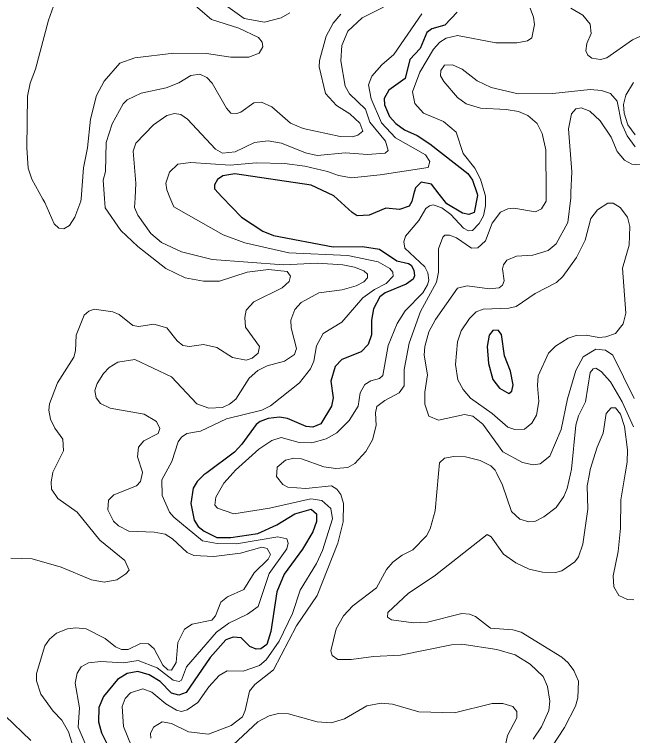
# Model space of a CAD drawing. Extents: x 473.9 to 500, y 7733.1 to 7760.8.
# Drawn here: x 476.495 to 479.07, y 7737.299 to 7740.303 of the extents above; entities that cross this region are included whole.
import ezdxf

# ---------------------------------------------------------------- set-up
doc = ezdxf.new("R2010")
doc.units = 0
doc.header["$LTSCALE"] = 0.032
doc.layers.add('1', color=7, linetype='Continuous', lineweight=25)
doc.layers.add('2', color=7, linetype='Continuous', lineweight=13)

msp = doc.modelspace()

# ---------------------------------------------------------------- linework, layer by layer
at = {"layer": '1'}
for points in [[(478.3392, 7740.3127), (478.2876, 7740.2584), (478.2345, 7740.2432), (478.2125, 7740.2274), (478.1857, 7740.1612), (478.1428, 7740.1154), (478.1236, 7740.0365), (478.0553, 7739.9882), (478.0358, 7739.953), (478.0365, 7739.9262), (478.057, 7739.8782), (478.0847, 7739.8481), (478.1206, 7739.8217), (478.1733, 7739.7983), (478.2263, 7739.7636), (478.3836, 7739.6405), (478.4032, 7739.6126), (478.4222, 7739.5558), (478.4244, 7739.5494), (478.4101, 7739.4777), (478.3879, 7739.4701), (478.3621, 7739.4757), (478.2959, 7739.5143), (478.2651, 7739.5539), (478.2323, 7739.5961), (478.19, 7739.6043), (478.1657, 7739.5812), (478.1581, 7739.5525), (478.1504, 7739.5232), (478.14, 7739.505), (478.0992, 7739.4901), (478.0417, 7739.4965), (477.973, 7739.4667), (477.9229, 7739.4645), (477.9017, 7739.4774), (477.8253, 7739.5471), (477.8227, 7739.5483), (477.7316, 7739.5914), (477.4132, 7739.6388), (477.3629, 7739.6311), (477.3415, 7739.616), (477.3289, 7739.5938), (477.328, 7739.5762), (477.3606, 7739.5425), (477.4412, 7739.4592), (477.5302, 7739.4002), (477.5747, 7739.3824), (477.8235, 7739.3344), (477.9454, 7739.3357), (478.0156, 7739.3247), (478.0888, 7739.2764), (478.1362, 7739.2659), (478.148, 7739.2581), (478.1594, 7739.2379), (478.1624, 7739.2136), (478.1556, 7739.2008), (478.1265, 7739.1794), (478.04, 7739.1433), (478.0178, 7739.1266), (477.9913, 7739.0761), (477.9829, 7739.0291), (477.982, 7738.9678), (477.9689, 7738.9278), (477.939, 7738.8981), (477.8587, 7738.8654), (477.8307, 7738.8368), (477.8131, 7738.775), (477.8223, 7738.7059), (477.816, 7738.6709), (477.7715, 7738.5969), (477.7377, 7738.5843), (477.7106, 7738.5868), (477.6332, 7738.6197), (477.5997, 7738.625), (477.5522, 7738.6202), (477.5184, 7738.6075), (477.502, 7738.5944), (477.4422, 7738.5127), (477.4113, 7738.4799), (477.2966, 7738.394), (477.2838, 7738.3845), (477.2557, 7738.3572), (477.2397, 7738.3301), (477.2299, 7738.265), (477.2439, 7738.1962), (477.2602, 7738.1697)], [(477.2602, 7738.1697), (477.2856, 7738.1498), (477.3386, 7738.1238), (477.3963, 7738.1235), (477.5093, 7738.1407), (477.5888, 7738.1766), (477.6633, 7738.2222), (477.7319, 7738.2426), (477.7538, 7738.2221), (477.7538, 7738.1906), (477.7383, 7738.1473), (477.6958, 7738.0748), (477.6195, 7737.9708), (477.5883, 7737.898), (477.5639, 7737.7329), (477.5465, 7737.6781), (477.5218, 7737.6604), (477.5023, 7737.6586), (477.476, 7737.6697), (477.4394, 7737.7064), (477.4063, 7737.7092), (477.3751, 7737.6975), (477.3102, 7737.6237), (477.2102, 7737.4777), (477.1797, 7737.4678), (477.1489, 7737.4754), (477.1025, 7737.5238), (477.0562, 7737.5516), (477.0087, 7737.5652), (476.9646, 7737.558), (476.9239, 7737.5327), (476.866, 7737.4622), (476.8468, 7737.4162), (476.8457, 7737.3565), (476.858, 7737.3109), (476.9, 7737.2274)]]:
    msp.add_lwpolyline(points, dxfattribs=at)
msp.add_lwpolyline([(478.5618, 7738.8166), (478.5362, 7738.8811), (478.5242, 7738.9699), (478.5106, 7738.9875), (478.4882, 7738.9868), (478.4728, 7738.967), (478.4649, 7738.9204), (478.4705, 7738.8494), (478.4876, 7738.7817), (478.5159, 7738.7461), (478.5548, 7738.7242), (478.567, 7738.7341), (478.5724, 7738.7594)], close=True, dxfattribs=at)
at = {"layer": '2'}
for points in [[(477.6431, 7740.3095), (477.6063, 7740.2887), (477.5365, 7740.2716), (477.4521, 7740.2864), (477.1894, 7740.4757)], [(477.1723, 7740.4072), (477.3163, 7740.2817), (477.4298, 7740.2457), (477.512, 7740.2071), (477.5265, 7740.1873), (477.5306, 7740.1679), (477.5151, 7740.1416), (477.4713, 7740.1249), (477.3966, 7740.1254), (477.2958, 7740.1398), (477.1591, 7740.1414), (476.9972, 7740.1225), (476.9348, 7740.1002), (476.8694, 7740.0252), (476.8374, 7739.9648), (476.8124, 7739.8674), (476.7998, 7739.7471), (476.783, 7739.6635), (476.7727, 7739.5352), (476.7719, 7739.5247), (476.7473, 7739.4589), (476.7242, 7739.4243), (476.701, 7739.4095)], [(476.701, 7739.4095), (476.6798, 7739.4129), (476.6611, 7739.4308), (476.6212, 7739.52), (476.6138, 7739.5332), (476.5672, 7739.6166), (476.5523, 7739.6625), (476.5465, 7739.7477), (476.55, 7739.9624), (476.56, 7740.0163), (476.5827, 7740.0751), (476.6371, 7740.2795), (476.6645, 7740.3577)], [(478.0324, 7740.3335), (477.9443, 7740.2889), (477.8844, 7740.2338), (477.8591, 7740.1742), (477.8547, 7740.11), (477.8733, 7740.0043), (477.8915, 7739.9727), (477.9574, 7739.909), (477.9762, 7739.8537), (478.0404, 7739.775), (478.0517, 7739.7359), (478.0398, 7739.7247), (477.9662, 7739.7193), (477.8742, 7739.7264), (477.7568, 7739.7157), (477.708, 7739.7264), (477.6078, 7739.7675), (477.5521, 7739.7762), (477.4947, 7739.7698), (477.414, 7739.731), (477.3624, 7739.7249), (477.3329, 7739.7419), (477.2154, 7739.8672), (477.1884, 7739.8862), (477.1623, 7739.8905), (477.1302, 7739.8817), (477.0738, 7739.8432), (477.0005, 7739.7662), (476.9904, 7739.7332), (477.0006, 7739.6003), (476.9974, 7739.538), (476.9954, 7739.4991), (477.0097, 7739.4673), (477.0631, 7739.3901), (477.1072, 7739.3524), (477.1907, 7739.3145), (477.3194, 7739.2826), (477.6158, 7739.2603), (477.7578, 7739.2667), (477.8629, 7739.2603), (477.9122, 7739.2503), (477.9504, 7739.2344), (477.9658, 7739.2212), (477.9663, 7739.2061), (477.9514, 7739.1898), (477.9189, 7739.173), (477.8602, 7739.1557), (477.7638, 7739.1427), (477.6899, 7739.1033), (477.6638, 7739.074), (477.6472, 7739.0289), (477.6473, 7738.9969), (477.6696, 7738.9121), (477.6622, 7738.8869), (477.6202, 7738.8582), (477.5478, 7738.8388), (477.5086, 7738.8199), (477.473, 7738.7878), (477.4179, 7738.7006), (477.3915, 7738.6793), (477.3617, 7738.6661), (477.3051, 7738.6631), (477.2555, 7738.6813), (477.1491, 7738.7927), (476.9964, 7738.865), (476.9263, 7738.8551), (476.8902, 7738.8327), (476.8655, 7738.8075), (476.8394, 7738.7659), (476.8304, 7738.7363), (476.836, 7738.7064), (476.8535, 7738.6822), (476.8936, 7738.6629), (477.0349, 7738.6373), (477.0867, 7738.6073), (477.1011, 7738.5788), (477.0943, 7738.5576), (477.0345, 7738.5267), (477.0113, 7738.5009), (477.008, 7738.4603), (477.0289, 7738.3959), (477.0287, 7738.3949), (477.02, 7738.3574), (477.0031, 7738.3395), (476.9088, 7738.3021), (476.8868, 7738.279), (476.8844, 7738.2389), (476.9081, 7738.1917)], [(478.6434, 7740.3287), (478.6577, 7740.2922), (478.6619, 7740.2612), (478.6508, 7740.2054), (478.6329, 7740.1935), (478.5877, 7740.1847), (478.5013, 7740.1847), (478.3412, 7740.2152), (478.2941, 7740.2046)], [(479.1355, 7740.227), (479.0701, 7740.1978), (478.9627, 7740.1227), (478.9372, 7740.1149), (478.9008, 7740.1205), (478.884, 7740.1332), (478.8758, 7740.1508), (478.8802, 7740.1814), (478.8984, 7740.2242), (478.8933, 7740.2632), (478.8636, 7740.3005), (478.8137, 7740.3288)], [(477.0234, 7739.9747), (477.1274, 7739.9979), (477.1805, 7740.0187), (477.2295, 7740.0486), (477.2676, 7740.0536), (477.2961, 7740.0404), (477.3186, 7740.0172), (477.3779, 7739.9133), (477.3973, 7739.8922), (477.4215, 7739.8898), (477.4386, 7739.8955), (477.4929, 7739.9354), (477.524, 7739.9373), (477.5676, 7739.9178), (477.6452, 7739.8495), (477.6984, 7739.8284), (477.8523, 7739.7949), (477.9036, 7739.7933), (477.9257, 7739.7995), (477.9472, 7739.8175), (477.9346, 7739.8506), (477.893, 7739.8885), (477.8363, 7739.924), (477.7917, 7739.9736), (477.7648, 7740.0853), (477.7662, 7740.1116), (477.7939, 7740.2119), (477.8236, 7740.2666), (477.855, 7740.3042)], [(477.4667, 7737.8044), (477.5101, 7737.8368), (477.5567, 7737.9736), (477.6301, 7738.0775), (477.6359, 7738.1001), (477.6299, 7738.1186), (477.5919, 7738.1265), (477.4196, 7738.0977), (477.3397, 7738.0994), (477.2792, 7738.1104), (477.1589, 7738.2082), (477.1408, 7738.2301), (477.1104, 7738.2984), (477.1094, 7738.3638), (477.126, 7738.3946), (477.1508, 7738.4404), (477.1769, 7738.5224), (477.1906, 7738.5422), (477.2139, 7738.5574), (477.27, 7738.5665), (477.3779, 7738.6186), (477.5258, 7738.6546), (477.5621, 7738.6721), (477.6821, 7738.7686), (477.7283, 7738.8268), (477.7419, 7738.8585), (477.753, 7738.9223), (477.7815, 7738.9733), (477.8591, 7739.0218), (477.9471, 7739.1227), (477.9951, 7739.1578), (478.0439, 7739.1827), (478.0734, 7739.2131), (478.0716, 7739.2297), (478.0592, 7739.2443), (478.0098, 7739.273), (477.8838, 7739.2986), (477.6383, 7739.3101), (477.4545, 7739.3516), (477.364, 7739.3846), (477.1594, 7739.5012), (477.143, 7739.5398), (477.1293, 7739.5723), (477.1262, 7739.5998), (477.1408, 7739.6459), (477.176, 7739.6798), (477.2299, 7739.6863), (477.3935, 7739.675), (477.5027, 7739.6855), (477.6196, 7739.6823), (477.7048, 7739.6716), (477.7991, 7739.6493), (477.8452, 7739.6322), (477.8994, 7739.6229), (478.0184, 7739.6347), (478.219, 7739.6659), (478.2258, 7739.6902), (478.2071, 7739.7189), (478.0824, 7739.7886), (478.0238, 7739.8522), (477.9814, 7739.9519), (477.9705, 7740.0093), (477.9837, 7740.0453), (478.0263, 7740.0935), (478.0757, 7740.1358), (478.1928, 7740.305)], [(478.2941, 7740.2046), (478.2674, 7740.1877), (478.241, 7740.1587), (478.1839, 7740.0628), (478.153, 7739.9809), (478.1629, 7739.9326), (478.199, 7739.8917), (478.2826, 7739.857), (478.3354, 7739.8128), (478.3644, 7739.7238), (478.4132, 7739.6631), (478.4374, 7739.6165), (478.4546, 7739.5562), (478.4576, 7739.5456), (478.4577, 7739.506), (478.4493, 7739.4647), (478.4307, 7739.4326), (478.4035, 7739.4036), (478.3872, 7739.4018), (478.3653, 7739.4121), (478.3126, 7739.4696), (478.2762, 7739.4969), (478.2398, 7739.5094), (478.224, 7739.5062), (478.2092, 7739.4941), (478.1795, 7739.445), (478.1241, 7739.3799), (478.1168, 7739.3553), (478.1214, 7739.3291), (478.2042, 7739.252), (478.2177, 7739.2273), (478.2212, 7739.1967), (478.2161, 7739.176), (478.1965, 7739.1429), (478.1227, 7739.0677), (478.089, 7739.0159), (478.0525, 7738.9233), (478.0302, 7738.7988), (478.016, 7738.7871), (477.9803, 7738.7768), (477.9555, 7738.7621), (477.9359, 7738.7271), (477.927, 7738.6714), (477.8899, 7738.612), (477.8377, 7738.56), (477.7943, 7738.5354), (477.7343, 7738.5191), (477.6814, 7738.5194), (477.6067, 7738.5405), (477.5674, 7738.5285), (477.5127, 7738.4924), (477.416, 7738.4043), (477.4065, 7738.3937), (477.3669, 7738.3497), (477.3341, 7738.2924), (477.3306, 7738.259), (477.3404, 7738.246), (477.4085, 7738.2231), (477.558, 7738.2467), (477.73, 7738.2857), (477.7761, 7738.2787), (477.8136, 7738.2447), (477.8198, 7738.2021), (477.7785, 7738.0704), (477.7532, 7738.0164), (477.6861, 7737.9044), (477.6537, 7737.8074), (477.5986, 7737.6927), (477.5439, 7737.6145), (477.5155, 7737.5909), (477.4476, 7737.5676), (477.3808, 7737.5679), (477.3478, 7737.5496), (477.3047, 7737.5026), (477.2596, 7737.436), (477.2143, 7737.4056), (477.1908, 7737.3998), (477.1698, 7737.405), (477.1263, 7737.4312), (477.0676, 7737.4795), (477.0295, 7737.4936), (476.978, 7737.4768), (476.9567, 7737.4534), (476.9438, 7737.4203), (476.9501, 7737.3373), (476.9826, 7737.2544)], [(479.0818, 7739.7521), (479.0475, 7739.797), (479.0236, 7739.8505), (479.0067, 7739.9424), (478.9789, 7739.9739), (478.9414, 7739.9869), (478.8937, 7739.9903), (478.7377, 7739.9742), (478.593, 7739.9724), (478.4808, 7739.9984), (478.4226, 7740.0267), (478.3608, 7740.0751), (478.3206, 7740.0929), (478.2868, 7740.0916), (478.2712, 7740.0698), (478.2704, 7740.0475), (478.2834, 7740.0234), (478.341, 7739.9575), (478.3775, 7739.931), (478.437, 7739.9121), (478.5436, 7739.9066), (478.5951, 7739.8981), (478.6337, 7739.8824), (478.6727, 7739.8484), (478.6942, 7739.8072), (478.7092, 7739.7397), (478.7105, 7739.5594), (478.7107, 7739.5248), (478.6914, 7739.4933), (478.6653, 7739.4813), (478.5758, 7739.4957), (478.5512, 7739.4932), (478.52, 7739.48), (478.4852, 7739.4335), (478.4575, 7739.3593), (478.4261, 7739.3314), (478.399, 7739.33), (478.3363, 7739.372), (478.3083, 7739.3837), (478.2884, 7739.3832), (478.2796, 7739.3751), (478.2615, 7739.3269), (478.2622, 7739.2293), (478.2534, 7739.1871), (478.1868, 7739.0649), (478.1401, 7738.9338), (478.1185, 7738.8241), (478.1182, 7738.7562), (478.0982, 7738.7268), (478.0383, 7738.6954), (478.0052, 7738.6692), (477.9994, 7738.643), (478.0025, 7738.5904), (477.9869, 7738.5309), (477.9585, 7738.4825), (477.9129, 7738.4324), (477.8838, 7738.4162), (477.8345, 7738.4112), (477.7838, 7738.4187), (477.6905, 7738.4524), (477.6592, 7738.4545), (477.6238, 7738.4457), (477.5897, 7738.4164), (477.588, 7738.3931), (477.5869, 7738.3778), (477.6127, 7738.3445), (477.6341, 7738.3335), (477.7085, 7738.3276), (477.8156, 7738.3389), (477.8377, 7738.3251), (477.8542, 7738.3025), (477.8664, 7738.2662), (477.8643, 7738.1889), (477.8417, 7738.1001), (477.7559, 7737.8818), (477.6708, 7737.7566), (477.575, 7737.5723), (477.4969, 7737.5113), (477.4743, 7737.4843), (477.4562, 7737.4038), (477.4447, 7737.3776), (477.3976, 7737.3406), (477.3039, 7737.3049), (477.2202, 7737.3145), (477.1489, 7737.3494), (477.1102, 7737.3559)], [(479.0818, 7739.8018), (479.0505, 7739.8427), (479.0348, 7739.8919), (479.0321, 7739.9278), (479.0425, 7739.9674), (479.0747, 7740.0193)], [(476.4805, 7738.038), (476.5694, 7738.0358), (476.6902, 7738.0009), (476.8163, 7737.9471), (476.8691, 7737.9385), (476.9215, 7737.9483), (476.9597, 7737.9725), (476.9725, 7737.988), (476.9544, 7738.0281), (476.8515, 7738.1133), (476.7565, 7738.2292), (476.6753, 7738.2865), (476.6497, 7738.3256), (476.6478, 7738.3561), (476.6546, 7738.3954), (476.6549, 7738.3961), (476.6988, 7738.4846), (476.6961, 7738.5337), (476.6628, 7738.5794), (476.6457, 7738.6175), (476.6382, 7738.6541), (476.6407, 7738.6811), (476.675, 7738.7687), (476.742, 7738.8756), (476.7492, 7738.9021), (476.7519, 7738.9663), (476.7859, 7739.0504), (476.8055, 7739.0671), (476.827, 7739.0751), (476.905, 7739.0648), (476.9308, 7739.0527), (476.9877, 7739.0077), (477.0132, 7739.003), (477.0765, 7739.0125), (477.1294, 7738.998), (477.1725, 7738.9438), (477.1968, 7738.9241), (477.225, 7738.9193), (477.2833, 7738.9281), (477.3382, 7738.9149), (477.4038, 7738.8735), (477.4609, 7738.8622), (477.4855, 7738.8718), (477.5104, 7738.8923), (477.5162, 7738.9196), (477.4582, 7739.0003), (477.4543, 7739.0407), (477.4599, 7739.0714), (477.4925, 7739.1055), (477.6108, 7739.1635), (477.6392, 7739.1911), (477.6452, 7739.2131), (477.6311, 7739.2317), (477.5541, 7739.2409), (477.4647, 7739.2296), (477.3495, 7739.192), (477.2829, 7739.1919), (477.2058, 7739.2056), (477.1254, 7739.2453), (477.0086, 7739.3369), (476.9387, 7739.4027), (476.8728, 7739.4972), (476.8701, 7739.5364), (476.8649, 7739.6124), (476.8746, 7739.6482), (476.8778, 7739.7697), (476.9027, 7739.8473), (476.9487, 7739.9304), (476.9643, 7739.9472), (477.0234, 7739.9747)], [(479.1354, 7739.6733), (479.0673, 7739.6797), (479.0365, 7739.6962), (479.0057, 7739.7326), (478.9815, 7739.7912), (478.936, 7739.8592), (478.8922, 7739.8998), (478.8563, 7739.9145), (478.8343, 7739.9098), (478.8156, 7739.8896), (478.8035, 7739.8272), (478.8171, 7739.6475), (478.8138, 7739.5607), (478.813, 7739.5387), (478.8002, 7739.4364), (478.7519, 7739.347), (478.7191, 7739.3203), (478.6552, 7739.3005), (478.5865, 7739.2954), (478.5466, 7739.279), (478.5322, 7739.2604), (478.5285, 7739.2439), (478.536, 7739.1935), (478.5281, 7739.175), (478.5145, 7739.1645), (478.4745, 7739.1606), (478.3807, 7739.1718), (478.3408, 7739.1626), (478.2498, 7739.0329), (478.2209, 7738.9807), (478.2044, 7738.9196), (478.2027, 7738.8842), (478.2164, 7738.8011), (478.2044, 7738.7298), (478.2052, 7738.6789), (478.2221, 7738.63), (478.2612, 7738.6122), (478.37, 7738.6362), (478.4047, 7738.6294), (478.4464, 7738.596), (478.5297, 7738.481), (478.6118, 7738.4358), (478.6562, 7738.4264), (478.6856, 7738.4306), (478.7256, 7738.4631), (478.7727, 7738.5738), (478.7987, 7738.7019), (478.8336, 7738.8194), (478.8641, 7738.8768), (478.9173, 7738.9088), (478.9569, 7738.9047), (478.9882, 7738.8839), (479.0773, 7738.7035)], [(478.4805, 7738.4228), (478.4983, 7738.405), (478.5054, 7738.3903), (478.5285, 7738.3426), (478.5659, 7738.2322), (478.6005, 7738.1998), (478.6385, 7738.1893), (478.6633, 7738.191), (478.7008, 7738.2107), (478.7515, 7738.2491), (478.7845, 7738.2942), (478.7985, 7738.3284), (478.8119, 7738.3893), (478.8162, 7738.4087), (478.8338, 7738.5915), (478.8445, 7738.6307), (478.8743, 7738.6891), (478.8931, 7738.8114), (478.9058, 7738.8273), (478.917, 7738.8289), (478.9394, 7738.8157), (478.9785, 7738.7727), (479.0271, 7738.6897), (479.0743, 7738.5856)], [(478.6897, 7737.1846), (478.7869, 7737.3324), (478.832, 7737.4209), (478.8418, 7737.4567), (478.8444, 7737.5258), (478.825, 7737.5693), (478.8024, 7737.6015), (478.7757, 7737.6253), (478.6068, 7737.7298), (478.5719, 7737.7398), (478.4787, 7737.747), (478.4155, 7737.7949), (478.3913, 7737.8049), (478.3593, 7737.8074), (478.2162, 7737.7712), (478.1583, 7737.768), (478.0654, 7737.7813), (478.0499, 7737.7928), (478.0505, 7737.8117), (478.1371, 7737.8915), (478.2437, 7737.9625), (478.4651, 7738.1359), (478.4811, 7738.1272), (478.5321, 7738.0546), (478.5837, 7738.0179), (478.639, 7737.9922), (478.6946, 7737.9798), (478.749, 7737.9779), (478.7761, 7737.9855), (478.8296, 7738.0225), (478.8454, 7738.043), (478.863, 7738.0962), (478.8837, 7738.242), (478.8816, 7738.3387), (478.8904, 7738.3891), (478.8936, 7738.4076), (478.9224, 7738.5004), (478.9483, 7738.5593), (478.9602, 7738.6403), (478.9808, 7738.6636), (478.999, 7738.6645), (479.0195, 7738.6372), (479.0363, 7738.5861), (479.0493, 7738.4897), (479.0477, 7738.4377), (479.0396, 7738.3886), (479.0219, 7738.2806), (479.0204, 7738.1628), (479.0108, 7738.0652), (478.9899, 7737.9644), (478.9924, 7737.9183)], [(478.6565, 7737.2837), (478.6906, 7737.335), (478.7221, 7737.4038), (478.7254, 7737.4425), (478.7157, 7737.5034), (478.698, 7737.5454), (478.6432, 7737.5965), (478.5809, 7737.6346), (478.505, 7737.6578), (478.3588, 7737.6802), (478.3165, 7737.6773), (478.1036, 7737.6343), (477.9911, 7737.6281), (477.8983, 7737.6152), (477.842, 7737.6159), (477.8192, 7737.6324), (477.8137, 7737.6519), (477.8352, 7737.7429), (477.8659, 7737.7977), (477.9053, 7737.8395), (478.0031, 7737.9146), (478.0457, 7737.9902), (478.071, 7738.0219), (478.1102, 7738.0503), (478.1552, 7738.0732), (478.2115, 7738.1306), (478.2264, 7738.1606), (478.2485, 7738.2351), (478.2621, 7738.391), (478.2659, 7738.4352), (478.2873, 7738.4539), (478.326, 7738.461), (478.3748, 7738.4602), (478.4359, 7738.4455), (478.4805, 7738.4228)], [(476.9081, 7738.1917), (476.9287, 7738.172), (476.9711, 7738.1499), (477.0771, 7738.1458), (477.1231, 7738.1374), (477.1539, 7738.1189), (477.2147, 7738.0617), (477.2425, 7738.0485), (477.3253, 7738.0444), (477.4362, 7738.0592), (477.5252, 7738.0832), (477.5475, 7738.0787), (477.5619, 7738.0538), (477.5524, 7738.0333), (477.4939, 7737.9771), (477.4508, 7737.907), (477.3828, 7737.8774), (477.3543, 7737.8543), (477.333, 7737.7982), (477.3175, 7737.7793), (477.2357, 7737.7634), (477.2029, 7737.7424), (477.1754, 7737.6872), (477.1686, 7737.6038), (477.1494, 7737.572), (477.1347, 7737.5733), (477.1127, 7737.5921), (477.0766, 7737.6606), (477.0534, 7737.6811), (477.0203, 7737.6825), (476.969, 7737.657), (476.9418, 7737.657), (476.9161, 7737.6679), (476.8727, 7737.7033), (476.7943, 7737.7432), (476.7508, 7737.7479), (476.7159, 7737.7431), (476.6704, 7737.7252), (476.641, 7737.7008), (476.6222, 7737.6721), (476.5867, 7737.5581), (476.5874, 7737.5265), (476.6049, 7737.4718), (476.657, 7737.4001), (476.6923, 7737.363), (476.7208, 7737.3138), (476.7354, 7737.2665)], [(478.9924, 7737.9183), (479.0127, 7737.8822), (479.0491, 7737.8656), (479.0757, 7737.8637)], [(476.7894, 7737.2657), (476.7605, 7737.3341), (476.7659, 7737.4149), (476.7485, 7737.5174), (476.756, 7737.5591), (476.7734, 7737.5857), (476.8038, 7737.6015), (476.8547, 7737.6072), (476.9494, 7737.6015), (477.0112, 7737.6119), (477.0901, 7737.5806), (477.1565, 7737.5302), (477.1815, 7737.5238), (477.1905, 7737.53), (477.2124, 7737.5851), (477.3373, 7737.7297), (477.388, 7737.7674), (477.4667, 7737.8044)], [(476.5636, 7737.2785), (476.4566, 7737.3812), (476.3709, 7737.4419), (476.2839, 7737.5545), (476.1879, 7737.6312), (476.1366, 7737.6426), (476.0943, 7737.6309), (476.0741, 7737.6164), (476.0452, 7737.5807), (476.0281, 7737.541), (476.0127, 7737.4482), (476.0127, 7737.2702)], [(477.3859, 7737.2413), (477.5095, 7737.3564), (477.5558, 7737.3816), (477.5951, 7737.391), (477.6367, 7737.3894), (477.7556, 7737.3559), (477.8141, 7737.3513), (477.8704, 7737.3686), (477.9632, 7737.4222), (478.0226, 7737.4343), (478.0704, 7737.4295), (478.1802, 7737.3974), (478.3282, 7737.3933), (478.485, 7737.4324), (478.5292, 7737.4326), (478.571, 7737.4198), (478.5884, 7737.3991), (478.5878, 7737.373), (478.5488, 7737.2991), (478.5316, 7737.2151)], [(477.1102, 7737.3559), (477.0744, 7737.334), (477.062, 7737.3072), (477.0638, 7737.2885)]]:
    msp.add_lwpolyline(points, dxfattribs=at)
msp.add_lwpolyline([(478.8766, 7738.9665), (478.9301, 7738.9572), (478.9587, 7738.9595), (478.999, 7738.974), (479.031, 7739.014), (479.0421, 7739.0584), (479.0285, 7739.2454), (479.0559, 7739.3419), (479.0589, 7739.4191), (479.0488, 7739.4581), (479.018, 7739.4991), (478.9891, 7739.5173), (478.9675, 7739.5167), (478.9244, 7739.489), (478.8969, 7739.4535), (478.8725, 7739.3624), (478.8374, 7739.2906), (478.7797, 7739.2115), (478.7531, 7739.1861), (478.6641, 7739.1405), (478.5854, 7739.0866), (478.5548, 7739.0795), (478.4473, 7739.0753), (478.4186, 7739.0636), (478.3903, 7739.036), (478.3558, 7738.9851), (478.3408, 7738.9396), (478.3322, 7738.8447), (478.3426, 7738.7809), (478.3643, 7738.7407), (478.3957, 7738.7047), (478.4857, 7738.6404), (478.551, 7738.5833), (478.5804, 7738.5739), (478.6199, 7738.5759), (478.65, 7738.6005), (478.6701, 7738.6332), (478.6795, 7738.6906), (478.6739, 7738.7575), (478.6777, 7738.7981), (478.7204, 7738.8923), (478.7487, 7738.9216), (478.8021, 7738.9543), (478.8352, 7738.966)], close=True, dxfattribs=at)

doc.saveas('drawing.dxf')
